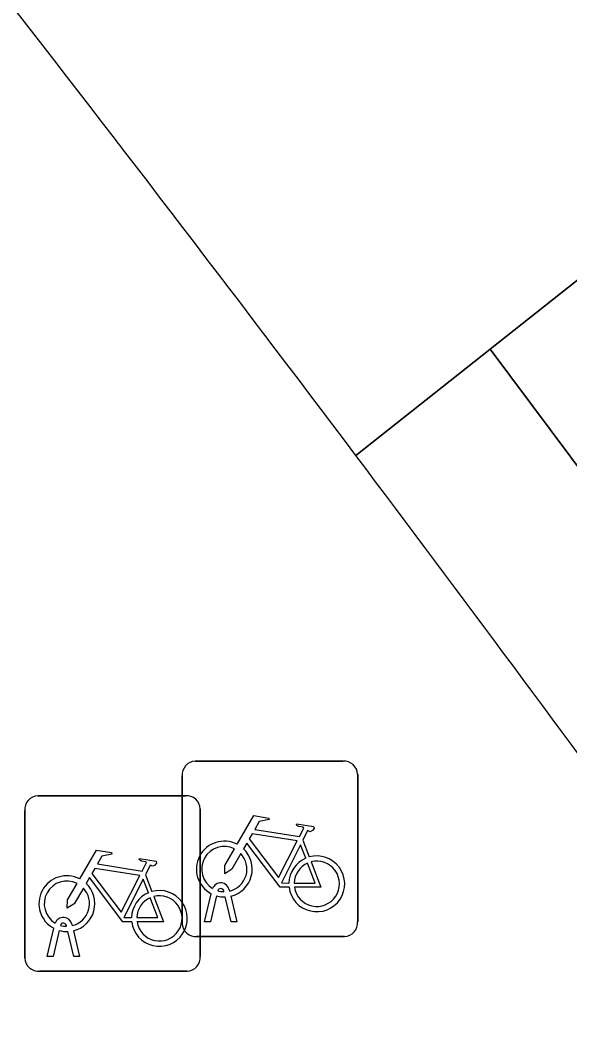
# Model space of a CAD drawing. Extents: x 160377 to 161131, y 383938 to 384853.
# Drawn here: x 161020.08 to 161023.21, y 384499.68 to 384505.45 of the extents above; entities that cross this region are included whole.
import ezdxf

# ---------------------------------------------------------------- set-up
doc = ezdxf.new("R2010")
doc.units = 0
for name, color, linetype in [('IMGEO_Fietsenrek', 7, 'Continuous'), ('IMGEO_Fietspad_gesloten', 7, 'Continuous'), ('IMGEO_Fietspad_open', 7, 'Continuous'), ('IMGEO_Voetpad_open', 7, 'Continuous')]:
    doc.layers.add(name, color=color, linetype=linetype)

msp = doc.modelspace()

# ---------------------------------------------------------------- linework, layer by layer
at = {"layer": 'IMGEO_Fietsenrek'}
for p, q in [((161021.0759, 384501.2275), (161021.9168, 384501.2275)), ((161021.9168, 384501.2275), (161021.0759, 384501.2275)), ((161021.0015, 384500.3029), (161021.0015, 384501.1438)), ((161021.0015, 384501.1438), (161021.0015, 384500.3029)), ((161022.0005, 384501.1531), (161022.0005, 384500.3122)), ((161022.0005, 384500.3122), (161022.0005, 384501.1531)), ((161020.1799, 384501.0305), (161021.0208, 384501.0305)), ((161021.0208, 384501.0305), (161020.1799, 384501.0305)), ((161020.1055, 384500.1059), (161020.1055, 384500.9468)), ((161020.1055, 384500.9468), (161020.1055, 384500.1059)), ((161021.1045, 384500.9561), (161021.1045, 384500.1152)), ((161021.1045, 384500.1152), (161021.1045, 384500.9561)), ((161021.6882, 384500.7772), (161021.7245, 384500.682)), ((161020.7922, 384500.5802), (161020.8285, 384500.485)), ((161021.1285, 384500.3123), (161021.1668, 384500.4723)), ((161021.1972, 384500.4601), (161021.1619, 384500.3123)), ((161021.2389, 384500.4839), (161021.2379, 384500.4882)), ((161021.28, 384500.3123), (161021.2461, 384500.454)), ((161021.2696, 384500.4954), (161021.2714, 384500.4875)), ((161021.2784, 384500.4583), (161021.3134, 384500.3123)), ((161020.3429, 384500.2869), (161020.3419, 384500.2912)), ((161020.3736, 384500.2984), (161020.3754, 384500.2905)), ((161021.1619, 384500.3123), (161021.1285, 384500.3123)), ((161021.3134, 384500.3123), (161021.28, 384500.3123)), ((161020.2325, 384500.1153), (161020.2708, 384500.2753)), ((161020.3012, 384500.2631), (161020.2659, 384500.1153)), ((161020.384, 384500.1153), (161020.3501, 384500.257)), ((161020.3824, 384500.2613), (161020.4174, 384500.1153)), ((161021.9261, 384500.2285), (161021.0852, 384500.2285)), ((161021.0852, 384500.2285), (161021.9261, 384500.2285)), ((161020.2659, 384500.1153), (161020.2325, 384500.1153)), ((161020.4174, 384500.1153), (161020.384, 384500.1153)), ((161021.0301, 384500.0315), (161020.1892, 384500.0315)), ((161020.1892, 384500.0315), (161021.0301, 384500.0315))]:
    msp.add_line(p, q, dxfattribs=at)
for points in [[(161021.3141, 384500.7542), (161021.4088, 384500.9177), (161021.495, 384500.9039), (161021.4967, 384500.8952), (161021.4406, 384500.8843), (161021.4144, 384500.839), (161021.6696, 384500.7982)], [(161021.6696, 384500.7982), (161021.6946, 384500.847), (161021.6895, 384500.851), (161021.6663, 384500.8547), (161021.6536, 384500.8622), (161021.6526, 384500.8653), (161021.6548, 384500.8699), (161021.7496, 384500.8548), (161021.7519, 384500.8445), (161021.7425, 384500.8321), (161021.7301, 384500.8257), (161021.7156, 384500.8319), (161021.6882, 384500.7772)], [(161021.6567, 384500.773), (161021.3999, 384500.814), (161021.3832, 384500.7852), (161021.5502, 384500.5649), (161021.6567, 384500.773)], [(161021.6098, 384500.5095), (161021.5601, 384500.5096), (161021.3694, 384500.7613), (161021.3504, 384500.7285)], [(161021.7047, 384500.675), (161021.6754, 384500.7518), (161021.566, 384500.5337), (161021.6087, 384500.5336)], [(161020.4181, 384500.5572), (161020.5128, 384500.7207), (161020.599, 384500.7069), (161020.6007, 384500.6982), (161020.5446, 384500.6873), (161020.5184, 384500.642), (161020.7736, 384500.6012)], [(161021.3348, 384500.7017), (161021.2832, 384500.6125), (161021.2433, 384500.5865), (161021.2445, 384500.634), (161021.299, 384500.7282)], [(161020.7736, 384500.6012), (161020.7986, 384500.65), (161020.7935, 384500.654), (161020.7703, 384500.6577), (161020.7576, 384500.6652), (161020.7566, 384500.6683), (161020.7588, 384500.6729), (161020.8536, 384500.6578), (161020.8559, 384500.6475), (161020.8465, 384500.6351), (161020.8341, 384500.6287), (161020.8196, 384500.6349), (161020.7922, 384500.5802)], [(161021.6387, 384500.5335), (161021.7586, 384500.5333), (161021.7154, 384500.6469)], [(161021.7352, 384500.6538), (161021.7902, 384500.5092), (161021.6401, 384500.5095)], [(161020.7138, 384500.3125), (161020.6641, 384500.3126), (161020.4734, 384500.5643), (161020.4544, 384500.5315)], [(161020.7607, 384500.576), (161020.5039, 384500.617), (161020.4872, 384500.5882), (161020.6542, 384500.3679), (161020.7607, 384500.576)], [(161020.4388, 384500.5047), (161020.3872, 384500.4155), (161020.3473, 384500.3895), (161020.3485, 384500.437), (161020.403, 384500.5312)], [(161020.8087, 384500.478), (161020.7794, 384500.5548), (161020.67, 384500.3367), (161020.7127, 384500.3366)], [(161020.7427, 384500.3365), (161020.8626, 384500.3363), (161020.8194, 384500.4499)], [(161020.8392, 384500.4568), (161020.8942, 384500.3122), (161020.7441, 384500.3125)]]:
    msp.add_lwpolyline(points, dxfattribs=at)
for centre, radius, start, end in [((161021.0792, 384501.1496), 0.0779, 92.4484, 184.28452), ((161021.0792, 384501.1496), 0.0779, 92.4484, 184.28452), ((161021.9226, 384501.1498), 0.0779, 2.4484, 94.28452), ((161021.9226, 384501.1498), 0.0779, 2.4484, 94.28452), ((161020.1832, 384500.9526), 0.0779, 92.4484, 184.28452), ((161020.1832, 384500.9526), 0.0779, 92.4484, 184.28452), ((161021.0266, 384500.9528), 0.0779, 2.4484, 94.28452), ((161021.0266, 384500.9528), 0.0779, 2.4484, 94.28452), ((161021.2411, 384500.6129), 0.159, 62.67661, 242.13685), ((161021.2411, 384500.6129), 0.129, 63.31916, 238.90302), ((161021.2411, 384500.6129), 0.129, 283.60429, 43.43025), ((161021.2411, 384500.6129), 0.159, 283.5766, 46.60424), ((161021.7677, 384500.5289), 0.159, 187.0065, 105.77075), ((161021.7677, 384500.5289), 0.159, 113.3408, 178.32165), ((161021.7677, 384500.5289), 0.129, 113.92302, 177.95563), ((161021.7677, 384500.5289), 0.129, 188.67146, 104.58832), ((161020.3451, 384500.4159), 0.159, 62.67661, 242.13685), ((161020.3451, 384500.4159), 0.129, 63.31916, 238.90302), ((161020.3451, 384500.4159), 0.159, 283.5766, 46.60424), ((161021.2209, 384500.4843), 0.0499, 12.8025, 158.69338), ((161020.3451, 384500.4159), 0.129, 283.60429, 43.43025), ((161020.8717, 384500.3319), 0.159, 113.3408, 178.32165), ((161020.8717, 384500.3319), 0.159, 187.0065, 105.77075), ((161020.8717, 384500.3319), 0.129, 113.92302, 177.95563), ((161020.8717, 384500.3319), 0.129, 188.67146, 104.58832), ((161021.2411, 384500.6129), 0.159, 253.99666, 271.78671), ((161021.2209, 384500.4843), 0.0174, 12.8025, 163.45023), ((161021.2411, 384500.6129), 0.129, 253.41502, 269.02044), ((161020.3249, 384500.2873), 0.0499, 12.8025, 158.69338), ((161020.3249, 384500.2873), 0.0174, 12.8025, 163.45023), ((161020.3451, 384500.4159), 0.129, 253.41502, 269.02044), ((161021.0794, 384500.3062), 0.0779, 182.4484, 274.28452), ((161021.0794, 384500.3062), 0.0779, 182.4484, 274.28452), ((161021.9228, 384500.3064), 0.0779, 272.4484, 4.28452), ((161021.9228, 384500.3064), 0.0779, 272.4484, 4.28452), ((161020.3451, 384500.4159), 0.159, 253.99666, 271.78671), ((161020.1834, 384500.1092), 0.0779, 182.4484, 274.28452), ((161020.1834, 384500.1092), 0.0779, 182.4484, 274.28452), ((161021.0268, 384500.1094), 0.0779, 272.4484, 4.28452), ((161021.0268, 384500.1094), 0.0779, 272.4484, 4.28452)]:
    msp.add_arc(centre, radius, start, end, dxfattribs=at)
at = {"layer": 'IMGEO_Fietspad_gesloten'}
msp.add_lwpolyline([(161061.8907, 384445.6526), (161031.994, 384495.497), (161024.9301, 384505.2987), (161022.755, 384503.576), (161023.668, 384502.352)], dxfattribs=at)
at = {"layer": 'IMGEO_Fietspad_open'}
for points in [[(161021.99, 384502.97), (161022.755, 384503.576), (161024.9301, 384505.2987)], [(161023.668, 384502.352), (161022.755, 384503.576), (161021.99, 384502.97)]]:
    msp.add_lwpolyline(points, dxfattribs=at)
for centre, radius, start, end in [((160833.1948, 384360.8986), 236.2793, 36.962044, 37.805569), ((160847.8391, 384371.9801), 217.9148, 35.372567, 36.949145)]:
    msp.add_arc(centre, radius, start, end, dxfattribs=at)
at = {"layer": 'IMGEO_Voetpad_open'}
for centre, radius, start, end in [((160833.1948, 384360.8986), 236.2793, 36.962044, 37.805569), ((160847.8391, 384371.9801), 217.9148, 35.372567, 36.949145)]:
    msp.add_arc(centre, radius, start, end, dxfattribs=at)

doc.saveas('drawing.dxf')
